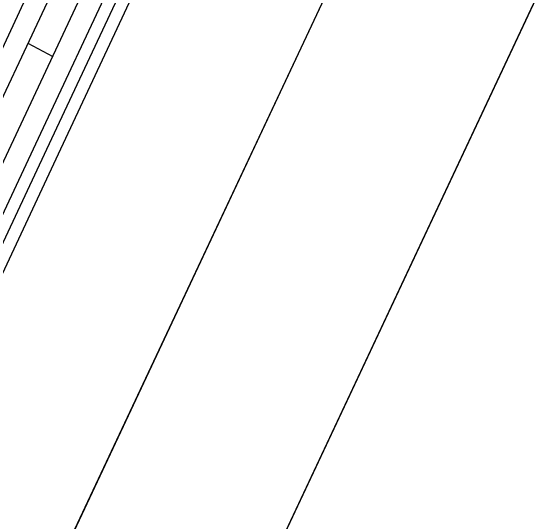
# Model space of a CAD drawing. Extents: x 14104283 to 14129344, y 8637090 to 8673339.
# Drawn here: x 14118474.76 to 14118483.8, y 8668402.55 to 8668411.45 of the extents above; entities that cross this region are included whole.
import ezdxf

# ---------------------------------------------------------------- set-up
doc = ezdxf.new("R2010")
doc.units = 0
for name, color, linetype in [('Cell', 7, 'Continuous'), ('Default', 7, 'Continuous'), ('TC_SubstrataExistingPavement', 7, 'Continuous'), ('Terrain', 7, 'Continuous')]:
    doc.layers.add(name, color=color, linetype=linetype)

msp = doc.modelspace()

# ---------------------------------------------------------------- linework, layer by layer
at = {"layer": 'Cell'}
for p, q in [((14118478.9586, 8668416.1353), (14118475.5883, 8668408.9413)), ((14118475.0624, 8668410.8728), (14118475.495, 8668410.6461)), ((14118475.5883, 8668408.9413), (14118472.218, 8668401.7472))]:
    msp.add_line(p, q, dxfattribs=at)
for points in [[(14118471.7298, 8668401.212), (14118475.3936, 8668409.0325), (14118479.0573, 8668416.853)], [(14118470.7404, 8668402.5589), (14118474.0874, 8668409.6444), (14118477.3893, 8668416.751)], [(14118471.1969, 8668402.6109), (14118474.414, 8668409.4914), (14118477.6414, 8668416.367)], [(14118472.0974, 8668403.3939), (14118474.8568, 8668409.2839), (14118477.6162, 8668415.1739)], [(14118472.3826, 8668403.1048), (14118475.2017, 8668409.1223), (14118478.0208, 8668415.1399)]]:
    msp.add_lwpolyline(points, dxfattribs=at)
at = {"layer": 'Default'}
msp.add_lwpolyline([(14118468.0114, 8668385.6669), (14118483.4102, 8668418.4458), (14118488.4248, 8668429.1204), (14118491.413, 8668427.643), (14118470.9995, 8668384.1895)], close=True, dxfattribs=at)
at = {"layer": 'TC_SubstrataExistingPavement'}
msp.add_lwpolyline([(14118511.638, 8668478.5337), (14118514.6261, 8668477.0562), (14118458.1704, 8668356.8806), (14118455.1823, 8668358.358)], dxfattribs=at)
at = {"layer": 'Terrain'}
msp.add_line((14118455.1823, 8668358.358), (14118511.638, 8668478.5337), dxfattribs=at)

doc.saveas('drawing.dxf')
